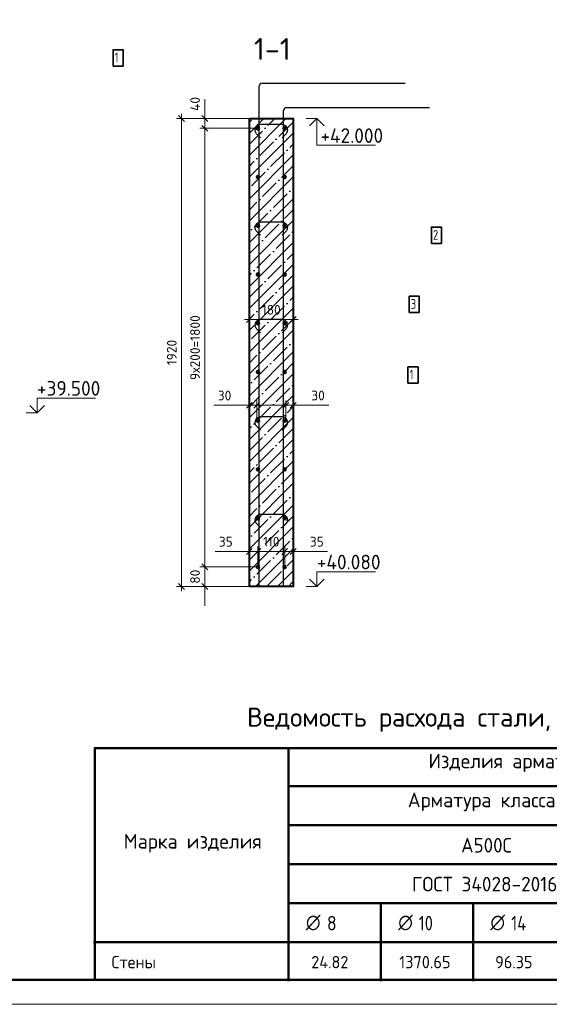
# Model space of a CAD drawing. Header units: millimetres. Extents: x -49773 to 2322955, y -3321 to 58485.
# Tile 543 of 580: x 2172806 to 2183677, y 6225 to 26429. Entities that reach past the tile are written whole.
import ezdxf

# ---------------------------------------------------------------- set-up
doc = ezdxf.new("R2010")
doc.units = ezdxf.units.MM
doc.header["$PDMODE"] = 65
for name, color, linetype, lineweight in [('Standard', 7, 'Continuous', 25), ('Арм.стержн. вертикальными 1', 22, 'Continuous', 35), ('Арм.стержн. Доп. арматура', 180, 'Continuous', 35), ('Арм.стержн.горизонт. 1', 180, 'Continuous', 35), ('Высотная отметки_ общее', 7, 'Continuous', 13), ('Основная', 7, 'Continuous', 40), ('СПДС_РАЗМЕРЫ', 152, 'Continuous', 25), ('Экспликация_ описание', 7, 'Continuous', 13)]:
    doc.layers.add(name, color=color, linetype=linetype, lineweight=lineweight)
doc.layers.add('Арм.стержн.Стяжки', color=7, linetype='Continuous', lineweight=35, true_color=0x501e0f)
doc.styles.add('ISOCPEUR', font='txt')
doc.dimstyles.new('__________2', dxfattribs={"dimtxt": 250, "dimasz": 200, "dimexe": 0, "dimexo": 0, "dimgap": 100, "dimtad": 1, "dimdec": 0, "dimrnd": 1, "dimzin": 12, "dimdsep": 46, "dimtxsty": 'ISOCPEUR', "dimblk": 'ALL_ML_STRICH', "dimblk1": 'ALL_ML_STRICH', "dimblk2": 'ALL_ML_STRICH', "dimsah": 1, "dimcen": 0, "dimclrd": 7, "dimclre": 7, "dimclrt": 7, "dimadec": 0, "dimazin": 0, "dimtfac": 1, "dimtdec": 0, "dimtmove": 1, "dimatfit": 3, "dimfxl": 0, "dimtzin": 0, "dimlwd": 0, "dimlwe": 13, "dimarcsym": 0})

# ---------------------------------------------------------------- blocks, each defined once
blk = doc.blocks.new('ALL_ML_STRICH')
at = {"color": 0, "linetype": 'ByBlock', "lineweight": -2}
for p, q in [((-1, 0), (0.5, 0)), ((-0.3, -0.3), (0.3, 0.3)), ((0, -0.5), (0, 0.5))]:
    blk.add_line(p, q, dxfattribs=at)
blk = doc.blocks.new('*D1034')
at = {"layer": 'Defpoints', "color": 0}
for p in [(2178420, 15518), (2178245, 15200), (2178420, 15189)]:
    blk.add_point(p, dxfattribs=at)
at = {"layer": 'СПДС_РАЗМЕРЫ', "color": 7, "lineweight": 0}
for p, q in [((2178045, 15518), (2177845, 15518)), ((2178245, 15518), (2178420, 15518)), ((2178420, 15518), (2179124, 15518)), ((2178620, 15518), (2178820, 15518))]:
    blk.add_line(p, q, dxfattribs=at)
at = {"layer": 'СПДС_РАЗМЕРЫ', "color": 7, "lineweight": 13}
for p, q in [((2178245, 15200), (2178245, 15518)), ((2178420, 15189), (2178420, 15518))]:
    blk.add_line(p, q, dxfattribs=at)
at = {"layer": 'СПДС_РАЗМЕРЫ', "color": 7, "lineweight": 0, "xscale": 200, "yscale": 200, "zscale": 200}
blk.add_blockref('ALL_ML_STRICH', (2178245, 15518), dxfattribs=at)
at = {"layer": 'СПДС_РАЗМЕРЫ', "color": 7, "lineweight": 0, "xscale": 200, "yscale": 200, "zscale": 200, "rotation": 180}
blk.add_blockref('ALL_ML_STRICH', (2178420, 15518), dxfattribs=at)
at = {"layer": 'СПДС_РАЗМЕРЫ', "color": 7, "insert": (2178904, 15718), "char_height": 200, "attachment_point": 5, "style": 'ISOCPEUR'}
blk.add_mtext('35', dxfattribs=at)
blk = doc.blocks.new('*D1035')
at = {"layer": 'Defpoints', "color": 0}
for p in [(2177520, 15518), (2177520, 15189), (2177695, 15200)]:
    blk.add_point(p, dxfattribs=at)
at = {"layer": 'СПДС_РАЗМЕРЫ', "color": 7, "lineweight": 0}
for p, q in [((2177520, 15518), (2176816, 15518)), ((2177320, 15518), (2177120, 15518)), ((2177695, 15518), (2177520, 15518)), ((2177895, 15518), (2178095, 15518))]:
    blk.add_line(p, q, dxfattribs=at)
at = {"layer": 'СПДС_РАЗМЕРЫ', "color": 7, "lineweight": 13}
for p, q in [((2177520, 15189), (2177520, 15518)), ((2177695, 15200), (2177695, 15518))]:
    blk.add_line(p, q, dxfattribs=at)
at = {"layer": 'СПДС_РАЗМЕРЫ', "color": 7, "lineweight": 0, "xscale": 200, "yscale": 200, "zscale": 200}
blk.add_blockref('ALL_ML_STRICH', (2177520, 15518), dxfattribs=at)
at = {"layer": 'СПДС_РАЗМЕРЫ', "color": 7, "lineweight": 0, "xscale": 200, "yscale": 200, "zscale": 200, "rotation": 180}
blk.add_blockref('ALL_ML_STRICH', (2177695, 15518), dxfattribs=at)
at = {"layer": 'СПДС_РАЗМЕРЫ', "color": 7, "insert": (2177036, 15718), "char_height": 200, "attachment_point": 5, "style": 'ISOCPEUR'}
blk.add_mtext('35', dxfattribs=at)
blk = doc.blocks.new('*D1036')
at = {"layer": 'Defpoints', "color": 0}
for p in [(2178245, 15518), (2177695, 15200), (2178245, 15200)]:
    blk.add_point(p, dxfattribs=at)
at = {"layer": 'СПДС_РАЗМЕРЫ', "color": 7, "lineweight": 0}
for p, q in [((2177495, 15518), (2177295, 15518)), ((2177695, 15518), (2178245, 15518)), ((2178445, 15518), (2178645, 15518))]:
    blk.add_line(p, q, dxfattribs=at)
at = {"layer": 'СПДС_РАЗМЕРЫ', "color": 7, "lineweight": 13}
for p, q in [((2177695, 15200), (2177695, 15518)), ((2178245, 15200), (2178245, 15518))]:
    blk.add_line(p, q, dxfattribs=at)
at = {"layer": 'СПДС_РАЗМЕРЫ', "color": 7, "lineweight": 0, "xscale": 200, "yscale": 200, "zscale": 200}
blk.add_blockref('ALL_ML_STRICH', (2177695, 15518), dxfattribs=at)
at = {"layer": 'СПДС_РАЗМЕРЫ', "color": 7, "lineweight": 0, "xscale": 200, "yscale": 200, "zscale": 200, "rotation": 180}
blk.add_blockref('ALL_ML_STRICH', (2178245, 15518), dxfattribs=at)
at = {"layer": 'СПДС_РАЗМЕРЫ', "color": 7, "insert": (2177970, 15718), "char_height": 200, "attachment_point": 5, "style": 'ISOCPEUR'}
blk.add_mtext('110', dxfattribs=at)
blk = doc.blocks.new('*D1037')
at = {"layer": 'Defpoints', "color": 0}
for p in [(2178420, 18517), (2178270, 18200), (2178420, 18189)]:
    blk.add_point(p, dxfattribs=at)
at = {"layer": 'СПДС_РАЗМЕРЫ', "color": 7, "lineweight": 0}
for p, q in [((2178070, 18517), (2177870, 18517)), ((2178270, 18517), (2178420, 18517)), ((2178420, 18517), (2179149, 18517)), ((2178620, 18517), (2178820, 18517))]:
    blk.add_line(p, q, dxfattribs=at)
at = {"layer": 'СПДС_РАЗМЕРЫ', "color": 7, "lineweight": 13}
for p, q in [((2178270, 18200), (2178270, 18517)), ((2178420, 18189), (2178420, 18517))]:
    blk.add_line(p, q, dxfattribs=at)
at = {"layer": 'СПДС_РАЗМЕРЫ', "color": 7, "lineweight": 0, "xscale": 200, "yscale": 200, "zscale": 200}
blk.add_blockref('ALL_ML_STRICH', (2178270, 18517), dxfattribs=at)
at = {"layer": 'СПДС_РАЗМЕРЫ', "color": 7, "lineweight": 0, "xscale": 200, "yscale": 200, "zscale": 200, "rotation": 180}
blk.add_blockref('ALL_ML_STRICH', (2178420, 18517), dxfattribs=at)
at = {"layer": 'СПДС_РАЗМЕРЫ', "color": 7, "insert": (2178929, 18717), "char_height": 200, "attachment_point": 5, "style": 'ISOCPEUR'}
blk.add_mtext('30', dxfattribs=at)
blk = doc.blocks.new('*D1038')
at = {"layer": 'Defpoints', "color": 0}
for p in [(2177520, 18517), (2177520, 18189), (2177670, 18200)]:
    blk.add_point(p, dxfattribs=at)
at = {"layer": 'СПДС_РАЗМЕРЫ', "color": 7, "lineweight": 0}
for p, q in [((2177520, 18517), (2176791, 18517)), ((2177320, 18517), (2177120, 18517)), ((2177670, 18517), (2177520, 18517)), ((2177870, 18517), (2178070, 18517))]:
    blk.add_line(p, q, dxfattribs=at)
at = {"layer": 'СПДС_РАЗМЕРЫ', "color": 7, "lineweight": 13}
for p, q in [((2177520, 18189), (2177520, 18517)), ((2177670, 18200), (2177670, 18517))]:
    blk.add_line(p, q, dxfattribs=at)
at = {"layer": 'СПДС_РАЗМЕРЫ', "color": 7, "lineweight": 0, "xscale": 200, "yscale": 200, "zscale": 200}
blk.add_blockref('ALL_ML_STRICH', (2177520, 18517), dxfattribs=at)
at = {"layer": 'СПДС_РАЗМЕРЫ', "color": 7, "lineweight": 0, "xscale": 200, "yscale": 200, "zscale": 200, "rotation": 180}
blk.add_blockref('ALL_ML_STRICH', (2177670, 18517), dxfattribs=at)
at = {"layer": 'СПДС_РАЗМЕРЫ', "color": 7, "insert": (2177011, 18717), "char_height": 200, "attachment_point": 5, "style": 'ISOCPEUR'}
blk.add_mtext('30', dxfattribs=at)
blk = doc.blocks.new('*D1039')
at = {"layer": 'Defpoints', "color": 0}
for p in [(2178420, 20277), (2177520, 19959), (2178420, 19959)]:
    blk.add_point(p, dxfattribs=at)
at = {"layer": 'СПДС_РАЗМЕРЫ', "color": 7, "lineweight": 13}
for p, q in [((2177520, 19959), (2177520, 20277)), ((2178420, 19959), (2178420, 20277))]:
    blk.add_line(p, q, dxfattribs=at)
at = {"layer": 'СПДС_РАЗМЕРЫ', "color": 7, "lineweight": 0}
blk.add_line((2177720, 20277), (2178220, 20277), dxfattribs=at)
at = {"layer": 'СПДС_РАЗМЕРЫ', "color": 7, "lineweight": 0, "xscale": 200, "yscale": 200, "zscale": 200, "rotation": 180}
blk.add_blockref('ALL_ML_STRICH', (2177520, 20277), dxfattribs=at)
at = {"layer": 'СПДС_РАЗМЕРЫ', "color": 7, "lineweight": 0, "xscale": 200, "yscale": 200, "zscale": 200}
blk.add_blockref('ALL_ML_STRICH', (2178420, 20277), dxfattribs=at)
at = {"layer": 'СПДС_РАЗМЕРЫ', "color": 7, "insert": (2177970, 20477), "char_height": 200, "attachment_point": 5, "style": 'ISOCPEUR'}
blk.add_mtext('180', dxfattribs=at)
blk = doc.blocks.new('*D1040')
at = {"layer": 'Defpoints', "color": 0}
for p in [(2177695, 15200), (2176605, 14800), (2177520, 14800)]:
    blk.add_point(p, dxfattribs=at)
at = {"layer": 'СПДС_РАЗМЕРЫ', "color": 7, "lineweight": 0}
for p, q in [((2176605, 15400), (2176605, 15600)), ((2176605, 15200), (2176605, 14800)), ((2176605, 14600), (2176605, 14400))]:
    blk.add_line(p, q, dxfattribs=at)
at = {"layer": 'СПДС_РАЗМЕРЫ', "color": 7, "lineweight": 13}
for p, q in [((2177695, 15200), (2176605, 15200)), ((2177520, 14800), (2176605, 14800))]:
    blk.add_line(p, q, dxfattribs=at)
at = {"layer": 'СПДС_РАЗМЕРЫ', "color": 7, "lineweight": 0, "xscale": 200, "yscale": 200, "zscale": 200}
for p, rotation in [((2176605, 15200), 270), ((2176605, 14800), 90)]:
    blk.add_blockref('ALL_ML_STRICH', p, dxfattribs=dict(at, rotation=rotation))
at = {"layer": 'СПДС_РАЗМЕРЫ', "color": 7, "insert": (2176405, 15000), "char_height": 200, "attachment_point": 5, "rotation": 90, "style": 'ISOCPEUR'}
blk.add_mtext('80', dxfattribs=at)
blk = doc.blocks.new('*D1041')
at = {"layer": 'Defpoints', "color": 0}
for p in [(2177695, 24200), (2176605, 15200), (2177695, 15200)]:
    blk.add_point(p, dxfattribs=at)
at = {"layer": 'СПДС_РАЗМЕРЫ', "color": 7, "lineweight": 13}
for p, q in [((2177695, 24200), (2176605, 24200)), ((2177695, 15200), (2176605, 15200))]:
    blk.add_line(p, q, dxfattribs=at)
at = {"layer": 'СПДС_РАЗМЕРЫ', "color": 7, "lineweight": 0}
blk.add_line((2176605, 24000), (2176605, 15400), dxfattribs=at)
at = {"layer": 'СПДС_РАЗМЕРЫ', "color": 7, "lineweight": 0, "xscale": 200, "yscale": 200, "zscale": 200}
for p, rotation in [((2176605, 24200), 90), ((2176605, 15200), 270)]:
    blk.add_blockref('ALL_ML_STRICH', p, dxfattribs=dict(at, rotation=rotation))
at = {"layer": 'СПДС_РАЗМЕРЫ', "color": 7, "insert": (2176405, 19700), "char_height": 200, "attachment_point": 5, "rotation": 90, "style": 'ISOCPEUR'}
blk.add_mtext('9х200=1800', dxfattribs=at)
blk = doc.blocks.new('*D1042')
at = {"layer": 'Defpoints', "color": 0}
for p in [(2176605, 24400), (2177520, 24400), (2177695, 24200)]:
    blk.add_point(p, dxfattribs=at)
at = {"layer": 'СПДС_РАЗМЕРЫ', "color": 7, "lineweight": 0}
for p, q in [((2176605, 24600), (2176605, 24800)), ((2176605, 24200), (2176605, 24400)), ((2176605, 24000), (2176605, 23800))]:
    blk.add_line(p, q, dxfattribs=at)
at = {"layer": 'СПДС_РАЗМЕРЫ', "color": 7, "lineweight": 13}
for p, q in [((2177520, 24400), (2176605, 24400)), ((2177695, 24200), (2176605, 24200))]:
    blk.add_line(p, q, dxfattribs=at)
at = {"layer": 'СПДС_РАЗМЕРЫ', "color": 7, "lineweight": 0, "xscale": 200, "yscale": 200, "zscale": 200}
for p, rotation in [((2176605, 24400), 270), ((2176605, 24200), 90)]:
    blk.add_blockref('ALL_ML_STRICH', p, dxfattribs=dict(at, rotation=rotation))
at = {"layer": 'СПДС_РАЗМЕРЫ', "color": 7, "insert": (2176405, 24700), "char_height": 200, "attachment_point": 5, "rotation": 90, "style": 'ISOCPEUR'}
blk.add_mtext('40', dxfattribs=at)
blk = doc.blocks.new('*D1043')
at = {"layer": 'Defpoints', "color": 0}
for p in [(2176127, 24400), (2177520, 24400), (2177520, 14800)]:
    blk.add_point(p, dxfattribs=at)
at = {"layer": 'СПДС_РАЗМЕРЫ', "color": 7, "lineweight": 13}
for p, q in [((2177520, 24400), (2176127, 24400)), ((2177520, 14800), (2176127, 14800))]:
    blk.add_line(p, q, dxfattribs=at)
at = {"layer": 'СПДС_РАЗМЕРЫ', "color": 7, "lineweight": 0}
blk.add_line((2176127, 15000), (2176127, 24200), dxfattribs=at)
at = {"layer": 'СПДС_РАЗМЕРЫ', "color": 7, "lineweight": 0, "xscale": 200, "yscale": 200, "zscale": 200}
for p, rotation in [((2176127, 24400), 90), ((2176127, 14800), 270)]:
    blk.add_blockref('ALL_ML_STRICH', p, dxfattribs=dict(at, rotation=rotation))
at = {"layer": 'СПДС_РАЗМЕРЫ', "color": 7, "insert": (2175927, 19600), "char_height": 200, "attachment_point": 5, "rotation": 90, "style": 'ISOCPEUR'}
blk.add_mtext('1920', dxfattribs=at)

msp = doc.modelspace()

# ---------------------------------------------------------------- hatches: boundary and pattern name
h = msp.add_hatch()
h.set_pattern_fill('ANSI35', color=254, scale=50)
h.set_pattern_definition([(45, (770919.04, 82628.53), (-224.5064, 224.5064), []), (45, (771143.55, 82628.53), (-224.5064, 224.5064), [396.875, -79.375, 0, -79.375])])
h.paths.add_polyline_path([(2177519.8, 14800.2), (2177519.8, 24400.2), (2178419.8, 24400.2), (2178419.8, 14800.2)])

# ---------------------------------------------------------------- linework, layer by layer
at = {"layer": 'Standard', "color": 7, "linetype": 'Continuous', "lineweight": 13, "transparency": 33554687}
msp.add_lwpolyline([(2158554.9, 6224.7), (2217954.9, 6224.7), (2217954.9, 48224.7), (2158554.9, 48224.7), (2158554.9, 6224.7)], close=True, dxfattribs=at)
at = {"layer": 'Standard', "color": 7, "linetype": 'Continuous', "lineweight": 50, "transparency": 33554687}
msp.add_lwpolyline([(2160554.9, 47724.7), (2217454.9, 47724.7), (2217454.9, 6724.7), (2160554.9, 6724.7), (2160554.9, 47724.7)], close=True, dxfattribs=at)
at = {"layer": 'Арм.стержн. вертикальными 1', "color": 4, "linetype": 'Continuous', "lineweight": 25, "transparency": 33554687}
for p, q in [((2177719.8, 14800.2), (2177719.8, 25062.7)), ((2177782.3, 25125.2), (2180719.8, 25125.2)), ((2178219.8, 14800.2), (2178219.8, 24562.7)), ((2178282.3, 24625.2), (2181219.8, 24625.2))]:
    msp.add_line(p, q, dxfattribs=at)
for centre in [(2177782.3, 25062.7), (2178282.3, 24562.7)]:
    msp.add_arc(centre, 62.5, 90, 180, dxfattribs=at)
at = {"layer": 'Арм.стержн. Доп. арматура', "color": 7, "linetype": 'Continuous', "lineweight": 35, "transparency": 33554687}
for points in [[(2174721.2, 25478.7), (2174927.8, 25478.7), (2174927.8, 25812), (2174721.2, 25812), (2174721.2, 25478.7)], [(2181255.1, 21840.1), (2181461.8, 21840.1), (2181461.8, 22173.4), (2181255.1, 22173.4), (2181255.1, 21840.1)], [(2180800.5, 20422), (2181007.2, 20422), (2181007.2, 20755.3), (2180800.5, 20755.3), (2180800.5, 20422)], [(2180775.5, 18972.2), (2180982.2, 18972.2), (2180982.2, 19305.5), (2180775.5, 19305.5), (2180775.5, 18972.2)]]:
    msp.add_lwpolyline(points, dxfattribs=at)
at = {"layer": 'Арм.стержн.горизонт. 1', "color": 4, "linetype": 'Continuous', "lineweight": 50, "transparency": 33554687}
for centre in [(2177694.8, 24200.2), (2178244.8, 24200.2), (2177694.8, 23200.2), (2178244.8, 23200.2), (2177694.8, 22200.2), (2178244.8, 22200.2), (2177694.8, 21200.2), (2178244.8, 21200.2), (2177694.8, 20200.2), (2178244.8, 20200.2), (2177694.8, 19200.2), (2178244.8, 19200.2), (2177694.8, 18200.2), (2178244.8, 18200.2), (2177694.8, 17200.2), (2178244.8, 17200.2), (2177694.8, 16200.2), (2178244.8, 16200.2), (2177694.8, 15200.2), (2178244.8, 15200.2)]:
    msp.add_circle(centre, 25, dxfattribs=at)
at = {"layer": 'Арм.стержн.Стяжки', "color": 40, "linetype": 'Continuous', "lineweight": 25, "transparency": 33554687}
for points in [[(2177748.6, 24005.9), (2177672.9, 24081.5), (2177665.7, 24089.8), (2177659.1, 24098.9), (2177653.5, 24108.6), (2177648.8, 24118.6), (2177645, 24129), (2177642.2, 24139.8), (2177640.4, 24150.9), (2177639.6, 24161.9), (2177639.6, 24169.7), (2177642.6, 24191), (2177649.8, 24212.8), (2177661, 24232.9), (2177674.8, 24249.4), (2177691.2, 24263.1), (2177711.3, 24274.4), (2177733.2, 24281.6), (2177754.4, 24284.5), (2178184.9, 24284.5), (2178206.1, 24281.6), (2178228, 24274.4), (2178248, 24263.1), (2178264.5, 24249.4), (2178278.2, 24232.9), (2178289.5, 24212.8), (2178296.7, 24191), (2178299.6, 24169.7), (2178299.6, 24161.9), (2178298.9, 24150.9), (2178297.1, 24139.8), (2178294.3, 24129), (2178290.5, 24118.6), (2178285.8, 24108.6), (2178280.1, 24098.9), (2178273.6, 24089.8), (2178266.3, 24081.5), (2178190.7, 24005.9)], [(2177748.6, 22005.9), (2177672.9, 22081.5), (2177665.7, 22089.8), (2177659.1, 22098.9), (2177653.5, 22108.6), (2177648.8, 22118.6), (2177645, 22129), (2177642.2, 22139.8), (2177640.4, 22150.9), (2177639.6, 22161.9), (2177639.6, 22169.7), (2177642.6, 22191), (2177649.8, 22212.8), (2177661, 22232.9), (2177674.8, 22249.4), (2177691.2, 22263.1), (2177711.3, 22274.4), (2177733.2, 22281.6), (2177754.4, 22284.5), (2178184.9, 22284.5), (2178206.1, 22281.6), (2178228, 22274.4), (2178248, 22263.1), (2178264.5, 22249.4), (2178278.2, 22232.9), (2178289.5, 22212.8), (2178296.7, 22191), (2178299.6, 22169.7), (2178299.6, 22161.9), (2178298.9, 22150.9), (2178297.1, 22139.8), (2178294.3, 22129), (2178290.5, 22118.6), (2178285.8, 22108.6), (2178280.1, 22098.9), (2178273.6, 22089.8), (2178266.3, 22081.5), (2178190.7, 22005.9)], [(2177748.6, 20005.9), (2177672.9, 20081.5), (2177665.7, 20089.8), (2177659.1, 20098.9), (2177653.5, 20108.6), (2177648.8, 20118.6), (2177645, 20129), (2177642.2, 20139.8), (2177640.4, 20150.9), (2177639.6, 20161.9), (2177639.6, 20169.7), (2177642.6, 20191), (2177649.8, 20212.8), (2177661, 20232.9), (2177674.8, 20249.4), (2177691.2, 20263.1), (2177711.3, 20274.4), (2177733.2, 20281.6), (2177754.4, 20284.5), (2178184.9, 20284.5), (2178206.1, 20281.6), (2178228, 20274.4), (2178248, 20263.1), (2178264.5, 20249.4), (2178278.2, 20232.9), (2178289.5, 20212.8), (2178296.7, 20191), (2178299.6, 20169.7), (2178299.6, 20161.9), (2178298.9, 20150.9), (2178297.1, 20139.8), (2178294.3, 20129), (2178290.5, 20118.6), (2178285.8, 20108.6), (2178280.1, 20098.9), (2178273.6, 20089.8), (2178266.3, 20081.5), (2178190.7, 20005.9)], [(2177748.6, 18005.9), (2177672.9, 18081.5), (2177665.7, 18089.8), (2177659.1, 18098.9), (2177653.5, 18108.6), (2177648.8, 18118.6), (2177645, 18129), (2177642.2, 18139.8), (2177640.4, 18150.9), (2177639.6, 18161.9), (2177639.6, 18169.7), (2177642.6, 18191), (2177649.8, 18212.8), (2177661, 18232.9), (2177674.8, 18249.4), (2177691.2, 18263.1), (2177711.3, 18274.4), (2177733.2, 18281.6), (2177754.4, 18284.5), (2178184.9, 18284.5), (2178206.1, 18281.6), (2178228, 18274.4), (2178248, 18263.1), (2178264.5, 18249.4), (2178278.2, 18232.9), (2178289.5, 18212.8), (2178296.7, 18191), (2178299.6, 18169.7), (2178299.6, 18161.9), (2178298.9, 18150.9), (2178297.1, 18139.8), (2178294.3, 18129), (2178290.5, 18118.6), (2178285.8, 18108.6), (2178280.1, 18098.9), (2178273.6, 18089.8), (2178266.3, 18081.5), (2178190.7, 18005.9)], [(2177748.6, 16005.9), (2177672.9, 16081.5), (2177665.7, 16089.8), (2177659.1, 16098.9), (2177653.5, 16108.6), (2177648.8, 16118.6), (2177645, 16129), (2177642.2, 16139.8), (2177640.4, 16150.9), (2177639.6, 16161.9), (2177639.6, 16169.7), (2177642.6, 16191), (2177649.8, 16212.8), (2177661, 16232.9), (2177674.8, 16249.4), (2177691.2, 16263.1), (2177711.3, 16274.4), (2177733.2, 16281.6), (2177754.4, 16284.5), (2178184.9, 16284.5), (2178206.1, 16281.6), (2178228, 16274.4), (2178248, 16263.1), (2178264.5, 16249.4), (2178278.2, 16232.9), (2178289.5, 16212.8), (2178296.7, 16191), (2178299.6, 16169.7), (2178299.6, 16161.9), (2178298.9, 16150.9), (2178297.1, 16139.8), (2178294.3, 16129), (2178290.5, 16118.6), (2178285.8, 16108.6), (2178280.1, 16098.9), (2178273.6, 16089.8), (2178266.3, 16081.5), (2178190.7, 16005.9)]]:
    msp.add_lwpolyline(points, dxfattribs=at)
at = {"layer": 'Высотная отметки_ общее', "color": 7, "linetype": 'Continuous', "lineweight": 13, "transparency": 33554687}
for p, q in [((2178906.9, 24400.2), (2178686.4, 24400.2)), ((2178906.9, 24400.2), (2178756.9, 24250.2)), ((2178906.9, 24400.2), (2179056.9, 24250.2)), ((2178906.9, 24400.2), (2178906.9, 23855.2)), ((2178906.9, 24400.2), (2178906.9, 24400.2)), ((2178906.9, 24400.2), (2178906.9, 24400.2)), ((2178906.9, 24400.2), (2178906.9, 24400.2)), ((2178906.9, 24400.2), (2178906.9, 24400.2)), ((2178906.9, 23855.2), (2180106.9, 23855.2)), ((2173161.5, 18364), (2173161.5, 18664)), ((2173161.5, 18664), (2174361.5, 18664)), ((2173161.5, 18364), (2173011.5, 18514)), ((2173161.5, 18364), (2173311.5, 18514)), ((2173161.5, 18364), (2172941, 18364)), ((2173161.5, 18364), (2173161.5, 18364)), ((2173161.5, 18364), (2173161.5, 18364)), ((2173161.5, 18364), (2173161.5, 18364)), ((2173161.5, 18364), (2173161.5, 18364)), ((2178906.9, 14800.2), (2178906.9, 15100.2)), ((2178906.9, 15100.2), (2180106.9, 15100.2)), ((2178906.9, 14800.2), (2178686.4, 14800.2)), ((2178906.9, 14800.2), (2178756.9, 14950.2)), ((2178906.9, 14800.2), (2179056.9, 14950.2)), ((2178906.9, 14800.2), (2178906.9, 14800.2)), ((2178906.9, 14800.2), (2178906.9, 14800.2)), ((2178906.9, 14800.2), (2178906.9, 14800.2)), ((2178906.9, 14800.2), (2178906.9, 14800.2))]:
    msp.add_line(p, q, dxfattribs=at)
at = {"layer": 'Основная'}
msp.add_lwpolyline([(2177519.8, 24400.2), (2178419.8, 24400.2), (2178419.8, 14800.2), (2177519.8, 14800.2)], close=True, dxfattribs=at)
at = {"layer": 'Экспликация_ описание', "color": 7, "linetype": 'Continuous', "lineweight": 50, "transparency": 33554687}
for p, q in [((2174336.1, 11480.6), (2187790.7, 11480.6)), ((2174344.9, 11489.4), (2174344.9, 6715.9)), ((2178322.9, 11502.6), (2178322.9, 10689.4)), ((2178322.9, 11502.6), (2178322.9, 7489.4)), ((2178322.9, 10715.9), (2178322.9, 9889.4)), ((2178309.7, 10702.6), (2187795.2, 10702.6)), ((2178309.7, 10702.6), (2187790.7, 10702.6)), ((2178309.7, 9902.6), (2185900.7, 9902.6)), ((2178309.7, 8302.7), (2180221.8, 8302.7)), ((2178322.9, 8315.9), (2178322.9, 7489.4)), ((2180204.1, 8302.7), (2182116.2, 8302.7)), ((2180217.4, 8315.9), (2180217.4, 7489.4)), ((2182098.6, 8302.7), (2184010.7, 8302.7)), ((2182111.8, 8315.9), (2182111.8, 7489.4)), ((2178336.1, 7502.7), (2174322.9, 7502.7)), ((2178309.7, 7502.7), (2180217.4, 7502.7)), ((2178309.7, 7502.7), (2180221.8, 7502.7)), ((2178322.9, 7515.9), (2178322.9, 6702.6)), ((2178322.9, 7507.1), (2178322.9, 6702.6)), ((2180204.1, 7502.7), (2182111.8, 7502.7)), ((2180204.1, 7502.7), (2182116.2, 7502.7)), ((2180217.4, 7515.9), (2180217.4, 6702.6)), ((2182098.6, 7502.7), (2184006.3, 7502.7)), ((2182098.6, 7502.7), (2184010.7, 7502.7)), ((2182111.8, 7515.9), (2182111.8, 6702.6)), ((2174336.1, 6724.7), (2187790.7, 6715.9))]:
    msp.add_line(p, q, dxfattribs=at)
at = {"layer": 'Экспликация_ описание', "color": 7, "linetype": 'Continuous', "lineweight": 35, "transparency": 33554687}
for p, q in [((2180217.4, 8315.9), (2180217.4, 7489.4)), ((2182111.8, 8315.9), (2182111.8, 7489.4)), ((2178336.1, 7502.7), (2174322.9, 7502.7))]:
    msp.add_line(p, q, dxfattribs=at)
at = {"layer": 'Экспликация_ описание', "color": 7, "linetype": 'Continuous', "lineweight": 50, "transparency": 33554687}
for points in [[(2178322.9, 9902.6), (2178322.9, 9102.6), (2185900.7, 9102.6)], [(2185900.7, 9902.6), (2178322.9, 9902.6)], [(2178322.9, 9102.6), (2178322.9, 8302.7), (2185900.7, 8302.7)], [(2185900.7, 9102.6), (2178322.9, 9102.6)]]:
    msp.add_lwpolyline(points, dxfattribs=at)

# ---------------------------------------------------------------- texts
at = {"layer": 'Standard', "color": 7, "linetype": 'Continuous', "lineweight": 13, "transparency": 33554687, "insert": (2177992, 26053.8), "char_height": 450, "width": 9452.493, "attachment_point": 2, "style": 'ISOCPEUR'}
msp.add_mtext('1-1', dxfattribs=at)
at = {"layer": 'Арм.стержн. Доп. арматура', "color": 7, "linetype": 'Continuous', "lineweight": 25, "transparency": 33554687, "char_height": 200, "width": 217.601, "attachment_point": 7, "style": 'ISOCPEUR'}
for s, insert in [('{\\W0.7800;1}', (2174754.5, 25552)), ('{\\W0.7800;2}', (2181288.5, 21913.4)), ('{\\W0.7800;3}', (2180833.9, 20495.3)), ('{\\W0.7800;1}', (2180808.9, 19045.5))]:
    msp.add_mtext(s, dxfattribs=dict(at, insert=insert))
at = {"layer": 'Высотная отметки_ общее', "color": 7, "linetype": 'Continuous', "lineweight": 25, "transparency": 33554687, "char_height": 300, "width": 1492.381, "attachment_point": 7, "style": 'ISOCPEUR'}
for s, insert in [('{\\W0.9600;+42.000}', (2178979.6, 23900.3)), ('{\\W0.9600;+39.500}', (2173160.3, 18714)), ('{\\W0.9600;+40.080}', (2178905.7, 15150.2))]:
    msp.add_mtext(s, dxfattribs=dict(at, insert=insert))
at = {"layer": 'Экспликация_ описание', "color": 7, "linetype": 'Continuous', "lineweight": 35, "transparency": 33554687, "insert": (2177473, 11815.3), "char_height": 390.977, "width": 7559.882, "attachment_point": 7, "style": 'ISOCPEUR'}
msp.add_mtext('\\W0.99;Ведомость расхода стали, кг', dxfattribs=at)
at = {"layer": 'Экспликация_ описание', "color": 7, "linetype": 'Continuous', "lineweight": 25, "transparency": 33554687, "attachment_point": 7, "style": 'ISOCPEUR'}
for s, insert, char_height, width in [('\\W0.98;Изделия арматурные', (2181195.8, 10987), 298.977, 4076.291), ('\\W0.98;Арматура класса', (2180771.5, 10186.9), 298.977, 3464.093), ('\\W0.98;Марка изделия', (2174940.1, 9338.6), 298.977, 2939.949), ('\\W0.95;А500С', (2181866.3, 9338.6), 298.977, 1247.23), ('\\W0.96;ГОСТ 34028-2016', (2180857.9, 8541), 298.977, 3281.231), ('\\W0.82;∅', (2178681.5, 7740.9), 298.98, 391.3), ('\\W0.87; 8', (2178948.2, 7740.9), 298.98, 518.083), ('\\W0.82;∅', (2180576.4, 7740.9), 298.98, 391.3), ('\\W0.82; 10', (2180840.6, 7740.9), 298.98, 660.333), ('\\W0.82;∅', (2182468.7, 7740.9), 298.98, 391.3), ('\\W0.83; 14', (2182735.4, 7740.9), 298.98, 691.485), ('{\\W0.9600;Стены}', (2174690.8, 6963.6), 252.977, 2523.661), ('{\\W0.9500;24.82}', (2178790.8, 6963.6), 252.977, 1093.327), ('{\\W0.9600;1370.65}', (2180596.7, 6963.6), 252.977, 1271.194), ('{\\W0.9500;96.35}', (2182565.2, 6963.6), 252.977, 1118.834)]:
    msp.add_mtext(s, dxfattribs=dict(at, insert=insert, char_height=char_height, width=width))

# ---------------------------------------------------------------- dimensions: what is measured, and where the dimension line sits
at = {"layer": 'СПДС_РАЗМЕРЫ'}
for base, p1, p2, angle, picture, middle in [((2176605, 24400.2), (2177694.8, 24200.2), (2177519.8, 24400.2), 270, '*D1042', (2176605, 24700.2)), ((2177519.8, 18517.4), (2177669.8, 18200), (2177519.8, 18188.8), 180, '*D1038', (2177010.5, 18435.2)), ((2177519.8, 15517.6), (2177694.8, 15200.2), (2177519.8, 15189), 180, '*D1035', (2177035.5, 15435.4)), ((2176605, 14800.2), (2177694.8, 15200.2), (2177519.8, 14800.2), 90, '*D1040', (2176605, 15000.2))]:
    dim = msp.add_linear_dim(base=base, p1=p1, p2=p2, angle=angle, dimstyle='__________2', override={"dimtxt": 200, "dimlfac": 0.2}, dxfattribs=at)
    dim.commit()
    dim.dimension.update_dxf_attribs({"geometry": picture, "text_midpoint": middle, "dimtype": 160})
dim = msp.add_linear_dim(base=(2176127, 24400.2), p1=(2177519.8, 14800.2), p2=(2177519.8, 24400.2), angle=90, dimstyle='__________2', override={"dimtxt": 200, "dimlfac": 0.2}, dxfattribs=at)
dim.commit()
dim.dimension.update_dxf_attribs({"geometry": '*D1043', "text_midpoint": (2175927, 19600.2)})
dim = msp.add_linear_dim(base=(2176605, 15200.2), p1=(2177694.8, 24200.2), p2=(2177694.8, 15200.2), angle=90, text='9х200=1800', dimstyle='__________2', override={"dimtxt": 200, "dimlfac": 0.2}, dxfattribs=at)
dim.commit()
dim.dimension.update_dxf_attribs({"geometry": '*D1041', "text_midpoint": (2176605, 19700.2), "dimtype": 160})
for base, p1, p2, picture, middle in [((2178419.8, 20276.6), (2177519.8, 19959.2), (2178419.8, 19959.2), '*D1039', (2177969.8, 20276.6)), ((2178419.8, 18517.4), (2178269.8, 18200), (2178419.8, 18188.8), '*D1037', (2178929, 18435.2)), ((2178244.8, 15517.6), (2177694.8, 15200.2), (2178244.8, 15200.2), '*D1036', (2177969.8, 15517.6)), ((2178419.8, 15517.6), (2178244.8, 15200.2), (2178419.8, 15189), '*D1034', (2178904, 15435.4))]:
    dim = msp.add_linear_dim(base=base, p1=p1, p2=p2, dimstyle='__________2', override={"dimtxt": 200, "dimlfac": 0.2}, dxfattribs=at)
    dim.commit()
    dim.dimension.update_dxf_attribs({"geometry": picture, "text_midpoint": middle, "dimtype": 160})

doc.saveas('drawing.dxf')
